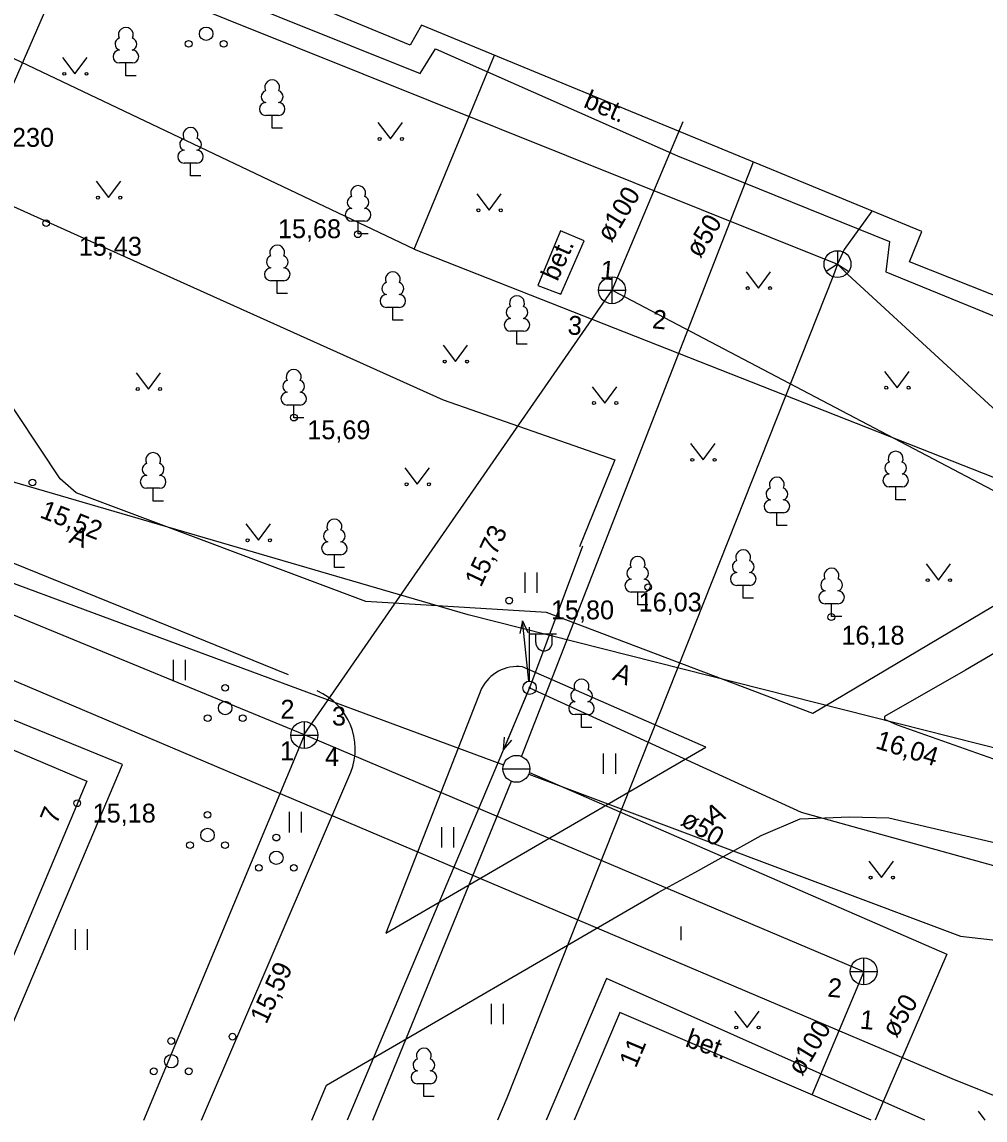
# Model space of a CAD drawing. Extents: x 713497 to 713863, y 6590062 to 6590327.
# Drawn here: x 713532.52 to 713568.28, y 6590062.3 to 6590103.1 of the extents above; entities that cross this region are included whole.
import ezdxf

# ---------------------------------------------------------------- set-up
doc = ezdxf.new("R2010")
doc.units = 0
for name, color, linetype in [('HALJASTUS', 7, 'Continuous'), ('HOONE', 7, 'Continuous'), ('HOONEDET', 7, 'Continuous'), ('KKAEV', 7, 'Continuous'), ('KORGUS', 7, 'Continuous'), ('KTRASS', 7, 'Continuous'), ('MPKAABEL', 7, 'Continuous'), ('MPOHULIIN', 7, 'Continuous'), ('POST', 7, 'Continuous'), ('PUU', 7, 'Continuous'), ('SIKAEV', 7, 'Continuous'), ('SITRASS', 7, 'Continuous'), ('TEE', 7, 'Continuous'), ('TORU NR', 7, 'Continuous'), ('VKAEV', 7, 'Continuous'), ('VTRASS', 7, 'Continuous'), ('Слой 1', 7, 'Continuous')]:
    doc.layers.add(name, color=color, linetype=linetype)

msp = doc.modelspace()

# ---------------------------------------------------------------- linework, layer by layer
at = {"layer": 'HALJASTUS'}
for p, q in [((713534.027, 6590101.777), (713534.49, 6590101.17)), ((713534.49, 6590101.17), (713534.936, 6590101.777)), ((713545.737, 6590099.357), (713546.2, 6590098.75)), ((713546.2, 6590098.75), (713546.646, 6590099.357)), ((713535.277, 6590097.177), (713535.74, 6590096.57)), ((713535.74, 6590096.57), (713536.186, 6590097.177)), ((713549.407, 6590096.707), (713549.87, 6590096.1)), ((713549.87, 6590096.1), (713550.316, 6590096.707)), ((713559.407, 6590093.817), (713559.87, 6590093.21)), ((713559.87, 6590093.21), (713560.316, 6590093.817)), ((713548.157, 6590091.087), (713548.62, 6590090.48)), ((713548.62, 6590090.48), (713549.066, 6590091.087)), ((713536.757, 6590090.067), (713537.22, 6590089.46)), ((713537.22, 6590089.46), (713537.666, 6590090.067)), ((713564.547, 6590090.117), (713565.01, 6590089.51)), ((713565.01, 6590089.51), (713565.456, 6590090.117)), ((713553.697, 6590089.547), (713554.16, 6590088.94)), ((713554.16, 6590088.94), (713554.606, 6590089.547)), ((713557.347, 6590087.437), (713557.81, 6590086.83)), ((713557.81, 6590086.83), (713558.256, 6590087.437)), ((713546.737, 6590086.527), (713547.2, 6590085.92)), ((713547.2, 6590085.92), (713547.646, 6590086.527)), ((713540.837, 6590084.447), (713541.3, 6590083.84)), ((713541.3, 6590083.84), (713541.746, 6590084.447)), ((713566.087, 6590082.967), (713566.55, 6590082.36)), ((713566.55, 6590082.36), (713566.996, 6590082.967)), ((713551.188, 6590082.646), (713551.188, 6590081.885)), ((713551.643, 6590082.646), (713551.643, 6590081.885)), ((713538.129, 6590079.401), (713538.129, 6590078.64)), ((713538.584, 6590079.401), (713538.584, 6590078.64)), ((713554.104, 6590075.921), (713554.104, 6590075.16)), ((713554.559, 6590075.921), (713554.559, 6590075.16)), ((713542.436, 6590073.751), (713542.436, 6590072.99)), ((713542.891, 6590073.751), (713542.891, 6590072.99)), ((713548.093, 6590073.185), (713548.093, 6590072.424)), ((713548.548, 6590073.185), (713548.548, 6590072.424)), ((713563.967, 6590071.917), (713564.43, 6590071.31)), ((713564.43, 6590071.31), (713564.876, 6590071.917)), ((713534.493, 6590069.389), (713534.493, 6590068.628)), ((713534.948, 6590069.389), (713534.948, 6590068.628)), ((713556.98, 6590069.49), (713556.98, 6590068.979)), ((713549.937, 6590066.62), (713549.937, 6590065.859)), ((713550.392, 6590066.62), (713550.392, 6590065.859)), ((713558.977, 6590066.347), (713559.44, 6590065.74)), ((713559.44, 6590065.74), (713559.886, 6590066.347)), ((713568.017, 6590062.627), (713568.264, 6590062.302))]:
    msp.add_line(p, q, dxfattribs=at)
for centre, radius in [((713539.36, 6590102.66), 0.25), ((713538.71, 6590102.285), 0.125), ((713540.01, 6590102.285), 0.125), ((713534.089, 6590101.17), 0.055), ((713534.918, 6590101.17), 0.055), ((713545.799, 6590098.75), 0.055), ((713546.628, 6590098.75), 0.055), ((713535.339, 6590096.57), 0.055), ((713536.168, 6590096.57), 0.055), ((713549.469, 6590096.1), 0.055), ((713550.298, 6590096.1), 0.055), ((713559.469, 6590093.21), 0.055), ((713560.298, 6590093.21), 0.055), ((713548.219, 6590090.48), 0.055), ((713549.048, 6590090.48), 0.055), ((713536.819, 6590089.46), 0.055), ((713537.648, 6590089.46), 0.055), ((713564.609, 6590089.51), 0.055), ((713565.438, 6590089.51), 0.055), ((713553.759, 6590088.94), 0.055), ((713554.588, 6590088.94), 0.055), ((713557.409, 6590086.83), 0.055), ((713558.238, 6590086.83), 0.055), ((713546.799, 6590085.92), 0.055), ((713547.628, 6590085.92), 0.055), ((713540.899, 6590083.84), 0.055), ((713541.728, 6590083.84), 0.055), ((713566.149, 6590082.36), 0.055), ((713566.978, 6590082.36), 0.055), ((713540.067, 6590078.359), 0.125), ((713540.067, 6590077.609), 0.25), ((713539.417, 6590077.234), 0.125), ((713540.717, 6590077.234), 0.125), ((713539.41, 6590073.64), 0.125), ((713539.41, 6590072.89), 0.25), ((713541.965, 6590072.795), 0.125), ((713538.76, 6590072.515), 0.125), ((713540.06, 6590072.515), 0.125), ((713541.965, 6590072.045), 0.25), ((713541.315, 6590071.67), 0.125), ((713542.615, 6590071.67), 0.125), ((713564.029, 6590071.31), 0.055), ((713564.858, 6590071.31), 0.055), ((713559.039, 6590065.74), 0.055), ((713559.868, 6590065.74), 0.055), ((713538.064, 6590065.238), 0.125), ((713538.064, 6590064.488), 0.25), ((713537.414, 6590064.113), 0.125), ((713538.714, 6590064.113), 0.125)]:
    msp.add_circle(centre, radius, dxfattribs=at)
at = {"layer": 'HOONE'}
for points in [[(713552.9, 6590115.72), (713571.71, 6590107.92), (713572.3, 6590109.25), (713581.6, 6590105.56), (713575.3, 6590090.29), (713565.47, 6590094.19), (713565.93, 6590095.31), (713547.36, 6590102.98), (713546.93, 6590102.24), (713537.6, 6590106.1), (713544.02, 6590121.09), (713553.39, 6590117.16), (713552.9, 6590115.72)], [(713519.48, 6590081.443), (713534.925, 6590074.886)], [(713534.925, 6590074.886), (713529.622, 6590062.302)], [(713564.046, 6590062.302), (713554.721, 6590066.299), (713553.029, 6590062.302)]]:
    msp.add_lwpolyline(points, dxfattribs=at)
at = {"layer": 'HOONEDET'}
for points in [[(713553.39, 6590117.16), (713553.61, 6590117.89), (713543.62, 6590122.07), (713536.63, 6590105.51), (713536.75, 6590105.43), (713547.31, 6590101.18), (713547.87, 6590102.1), (713556.86, 6590098.12), (713564.73, 6590094.94), (713564.59, 6590093.81), (713575.88, 6590089.2)], [(713551.67, 6590093.31), (713552.53, 6590092.98), (713553.39, 6590094.97), (713552.52, 6590095.34), (713551.67, 6590093.31)], [(713530.649, 6590062.302), (713536.256, 6590075.51), (713519.161, 6590082.484)], [(713566.036, 6590062.302), (713554.221, 6590067.556), (713551.985, 6590062.302)]]:
    msp.add_lwpolyline(points, dxfattribs=at)
at = {"layer": 'KKAEV'}
for p, q in [((713554.429, 6590092.631), (713554.429, 6590093.631)), ((713553.929, 6590093.131), (713554.929, 6590093.131)), ((713543.006, 6590076.103), (713543.006, 6590077.103)), ((713542.506, 6590076.603), (713543.506, 6590076.603)), ((713563.775, 6590067.324), (713563.775, 6590068.324)), ((713563.275, 6590067.824), (713564.275, 6590067.824))]:
    msp.add_line(p, q, dxfattribs=at)
for centre in [(713554.429, 6590093.131), (713543.006, 6590076.603), (713563.775, 6590067.824)]:
    msp.add_circle(centre, 0.5, dxfattribs=at)
at = {"layer": 'KORGUS'}
for centre in [(713533.42, 6590095.62), (713544.99, 6590095.21), (713542.62, 6590088.4), (713532.91, 6590085.99), (713555.77, 6590082.1), (713550.61, 6590081.6), (713562.57, 6590080.99), (713534.57, 6590074.07), (713540.34, 6590065.4)]:
    msp.add_circle(centre, 0.125, dxfattribs=at)
at = {"layer": 'KTRASS'}
msp.add_line((713537.042, 6590062.302), (713543.006, 6590076.603), dxfattribs=at)
for points in [[(713554.429, 6590093.131), (713557.074, 6590099.394)], [(713564.08, 6590096.07), (713563.05, 6590094.65), (713562.8, 6590094.1)], [(713542.997, 6590076.628), (713554.429, 6590093.131)], [(713554.429, 6590093.131), (713576.343, 6590081.614)], [(713529.55, 6590082.156), (713542.997, 6590076.628)], [(713542.997, 6590076.628), (713563.775, 6590067.824)], [(713563.775, 6590067.824), (713561.843, 6590063.223)]]:
    msp.add_lwpolyline(points, dxfattribs=at)
at = {"layer": 'MPKAABEL'}
for points in [[(713547.08, 6590094.66), (713531.975, 6590101.853), (713524.296, 6590105.519), (713512.967, 6590110.257), (713510.774, 6590110.16), (713509.074, 6590110.777), (713501.28, 6590114.132), (713501.453, 6590114.618)], [(713547.08, 6590094.66), (713550.07, 6590101.86)], [(713523.601, 6590099.894), (713531.341, 6590096.625), (713548.16, 6590089.06), (713554.53, 6590086.83), (713553.22, 6590083.602)], [(713547.08, 6590094.66), (713569.78, 6590085.72), (713579.83, 6590081.77)], [(713553.333, 6590083.624), (713551.368, 6590078.361), (713544.595, 6590062.302)], [(713551.368, 6590078.361), (713561.45, 6590073.74), (713579.7, 6590068.67), (713580.06, 6590068.7)]]:
    msp.add_lwpolyline(points, dxfattribs=at)
at = {"layer": 'MPOHULIIN'}
for p, q in [((713551.104, 6590080.847), (713551.003, 6590080.383)), ((713551.104, 6590080.847), (713551.3, 6590080.414)), ((713551.342, 6590078.61), (713551.104, 6590080.847)), ((713551.271, 6590078.131), (713550.397, 6590076.058)), ((713550.397, 6590076.058), (713550.435, 6590076.532)), ((713550.397, 6590076.058), (713550.71, 6590076.415))]:
    msp.add_line(p, q, dxfattribs=at)
at = {"layer": 'POST'}
for p, q in [((713551.368, 6590078.611), (713551.368, 6590080.611)), ((713551.368, 6590080.361), (713552.368, 6590080.361)), ((713551.595, 6590080.04), (713551.595, 6590080.361)), ((713552.208, 6590080.04), (713552.208, 6590080.361))]:
    msp.add_line(p, q, dxfattribs=at)
for radius in [0.25, 0.0234]:
    msp.add_circle((713551.368, 6590078.361), radius, dxfattribs=at)
msp.add_arc((713551.901, 6590080.04), 0.306, 180, 0, dxfattribs=at)
at = {"layer": 'PUU'}
for p, q in [((713536.62, 6590101.575), (713536.14, 6590101.575)), ((713536.38, 6590101.1), (713536.38, 6590101.575)), ((713536.76, 6590101.1), (713536.38, 6590101.1)), ((713542.05, 6590099.625), (713541.57, 6590099.625)), ((713541.81, 6590099.15), (713541.81, 6590099.625)), ((713542.19, 6590099.15), (713541.81, 6590099.15)), ((713539.02, 6590097.855), (713538.54, 6590097.855)), ((713538.78, 6590097.38), (713538.78, 6590097.855)), ((713539.16, 6590097.38), (713538.78, 6590097.38)), ((713545.24, 6590095.695), (713544.76, 6590095.695)), ((713545, 6590095.22), (713545, 6590095.695)), ((713545.38, 6590095.22), (713545, 6590095.22)), ((713542.24, 6590093.485), (713541.76, 6590093.485)), ((713542, 6590093.01), (713542, 6590093.485)), ((713542.38, 6590093.01), (713542, 6590093.01)), ((713546.53, 6590092.495), (713546.05, 6590092.495)), ((713546.29, 6590092.02), (713546.29, 6590092.495)), ((713546.67, 6590092.02), (713546.29, 6590092.02)), ((713551.14, 6590091.605), (713550.66, 6590091.605)), ((713550.9, 6590091.13), (713550.9, 6590091.605)), ((713551.28, 6590091.13), (713550.9, 6590091.13)), ((713542.85, 6590088.865), (713542.37, 6590088.865)), ((713542.61, 6590088.39), (713542.61, 6590088.865)), ((713542.99, 6590088.39), (713542.61, 6590088.39)), ((713537.63, 6590085.775), (713537.15, 6590085.775)), ((713537.39, 6590085.3), (713537.39, 6590085.775)), ((713565.2, 6590085.825), (713564.72, 6590085.825)), ((713564.96, 6590085.35), (713564.96, 6590085.825)), ((713537.77, 6590085.3), (713537.39, 6590085.3)), ((713565.34, 6590085.35), (713564.96, 6590085.35)), ((713560.79, 6590084.865), (713560.31, 6590084.865)), ((713560.55, 6590084.39), (713560.55, 6590084.865)), ((713560.93, 6590084.39), (713560.55, 6590084.39)), ((713544.36, 6590083.305), (713543.88, 6590083.305)), ((713544.12, 6590082.83), (713544.12, 6590083.305)), ((713544.5, 6590082.83), (713544.12, 6590082.83)), ((713559.54, 6590082.165), (713559.06, 6590082.165)), ((713559.3, 6590081.69), (713559.3, 6590082.165)), ((713555.621, 6590081.918), (713555.141, 6590081.918)), ((713555.381, 6590081.443), (713555.381, 6590081.918)), ((713559.68, 6590081.69), (713559.3, 6590081.69)), ((713555.761, 6590081.443), (713555.381, 6590081.443)), ((713562.82, 6590081.485), (713562.34, 6590081.485)), ((713562.58, 6590081.01), (713562.58, 6590081.485)), ((713562.96, 6590081.01), (713562.58, 6590081.01)), ((713553.536, 6590077.365), (713553.056, 6590077.365)), ((713553.296, 6590076.89), (713553.296, 6590077.365)), ((713553.676, 6590076.89), (713553.296, 6590076.89)), ((713547.684, 6590063.651), (713547.204, 6590063.651)), ((713547.444, 6590063.176), (713547.444, 6590063.651)), ((713547.824, 6590063.176), (713547.444, 6590063.176))]:
    msp.add_line(p, q, dxfattribs=at)
for centre, radius, start, end in [((713536.38, 6590102.62), 0.277, 332.5799, 207.4201), ((713536.21, 6590102.273), 0.233, 109.0217, 253.1415), ((713536.55, 6590102.273), 0.233, 286.8508, 70.9859), ((713536.143, 6590101.812), 0.238, 90.0016, 269.3953), ((713536.617, 6590101.812), 0.238, 270.6047, 89.9984), ((713541.81, 6590100.67), 0.277, 332.5799, 207.4201), ((713541.64, 6590100.323), 0.233, 109.0217, 253.1415), ((713541.98, 6590100.323), 0.233, 286.8508, 70.9859), ((713541.573, 6590099.862), 0.238, 90.0016, 269.3953), ((713542.047, 6590099.862), 0.238, 270.6047, 89.9984), ((713538.78, 6590098.9), 0.277, 332.5799, 207.4201), ((713538.61, 6590098.553), 0.233, 109.0217, 253.1415), ((713538.95, 6590098.553), 0.233, 286.8508, 70.9859), ((713538.543, 6590098.092), 0.238, 90.0016, 269.3953), ((713539.017, 6590098.092), 0.238, 270.6047, 89.9984), ((713545, 6590096.74), 0.277, 332.5799, 207.4201), ((713544.83, 6590096.393), 0.233, 109.0217, 253.1415), ((713545.17, 6590096.393), 0.233, 286.8508, 70.9859), ((713544.763, 6590095.932), 0.238, 90.0016, 269.3953), ((713545.237, 6590095.932), 0.238, 270.6047, 89.9984), ((713542, 6590094.53), 0.277, 332.5799, 207.4201), ((713541.83, 6590094.183), 0.233, 109.0217, 253.1415), ((713542.17, 6590094.183), 0.233, 286.8508, 70.9859), ((713541.763, 6590093.722), 0.238, 90.0016, 269.3953), ((713542.237, 6590093.722), 0.238, 270.6047, 89.9984), ((713546.29, 6590093.54), 0.277, 332.5799, 207.4201), ((713546.12, 6590093.193), 0.233, 109.0217, 253.1415), ((713546.46, 6590093.193), 0.233, 286.8508, 70.9859), ((713546.053, 6590092.732), 0.238, 90.0016, 269.3953), ((713546.527, 6590092.732), 0.238, 270.6047, 89.9984), ((713550.9, 6590092.65), 0.277, 332.5799, 207.4201), ((713550.73, 6590092.303), 0.233, 109.0217, 253.1415), ((713551.07, 6590092.303), 0.233, 286.8508, 70.9859), ((713550.663, 6590091.842), 0.238, 90.0016, 269.3953), ((713551.137, 6590091.842), 0.238, 270.6047, 89.9984), ((713542.61, 6590089.91), 0.277, 332.5799, 207.4201), ((713542.44, 6590089.563), 0.233, 109.0217, 253.1415), ((713542.78, 6590089.563), 0.233, 286.8508, 70.9859), ((713542.373, 6590089.102), 0.238, 90.0016, 269.3953), ((713542.847, 6590089.102), 0.238, 270.6047, 89.9984), ((713537.39, 6590086.82), 0.277, 332.5799, 207.4201), ((713564.96, 6590086.87), 0.277, 332.5799, 207.4201), ((713537.22, 6590086.473), 0.233, 109.0217, 253.1415), ((713537.56, 6590086.473), 0.233, 286.8508, 70.9859), ((713564.79, 6590086.523), 0.233, 109.0217, 253.1415), ((713565.13, 6590086.523), 0.233, 286.8508, 70.9859), ((713537.153, 6590086.012), 0.238, 90.0016, 269.3953), ((713537.627, 6590086.012), 0.238, 270.6047, 89.9984), ((713560.55, 6590085.91), 0.277, 332.5799, 207.4201), ((713564.723, 6590086.062), 0.238, 90.0016, 269.3953), ((713565.197, 6590086.062), 0.238, 270.6047, 89.9984), ((713560.38, 6590085.563), 0.233, 109.0217, 253.1415), ((713560.72, 6590085.563), 0.233, 286.8508, 70.9859), ((713560.313, 6590085.102), 0.238, 90.0016, 269.3953), ((713560.787, 6590085.102), 0.238, 270.6047, 89.9984), ((713544.12, 6590084.35), 0.277, 332.5799, 207.4201), ((713543.95, 6590084.003), 0.233, 109.0217, 253.1415), ((713544.29, 6590084.003), 0.233, 286.8508, 70.9859), ((713543.883, 6590083.542), 0.238, 90.0016, 269.3953), ((713544.357, 6590083.542), 0.238, 270.6047, 89.9984), ((713559.3, 6590083.21), 0.277, 332.5799, 207.4201), ((713555.381, 6590082.963), 0.277, 332.5799, 207.4201), ((713559.13, 6590082.863), 0.233, 109.0217, 253.1415), ((713559.47, 6590082.863), 0.233, 286.8508, 70.9859), ((713555.211, 6590082.616), 0.233, 109.0217, 253.1415), ((713555.551, 6590082.616), 0.233, 286.8508, 70.9859), ((713559.063, 6590082.402), 0.238, 90.0016, 269.3953), ((713559.537, 6590082.402), 0.238, 270.6047, 89.9984), ((713562.58, 6590082.53), 0.277, 332.5799, 207.4201), ((713555.144, 6590082.156), 0.238, 90.0016, 269.3953), ((713555.619, 6590082.156), 0.238, 270.6047, 89.9984), ((713562.41, 6590082.183), 0.233, 109.0217, 253.1415), ((713562.75, 6590082.183), 0.233, 286.8508, 70.9859), ((713562.343, 6590081.722), 0.238, 90.0016, 269.3953), ((713562.817, 6590081.722), 0.238, 270.6047, 89.9984), ((713553.296, 6590078.41), 0.277, 332.5799, 207.4201), ((713553.126, 6590078.063), 0.233, 109.0217, 253.1415), ((713553.466, 6590078.063), 0.233, 286.8508, 70.9859), ((713553.058, 6590077.602), 0.238, 90.0016, 269.3953), ((713553.533, 6590077.602), 0.238, 270.6047, 89.9984), ((713547.444, 6590064.696), 0.277, 332.5799, 207.4201), ((713547.274, 6590064.349), 0.233, 109.0217, 253.1415), ((713547.614, 6590064.349), 0.233, 286.8508, 70.9859), ((713547.206, 6590063.889), 0.238, 90.0016, 269.3953), ((713547.681, 6590063.889), 0.238, 270.6047, 89.9984)]:
    msp.add_arc(centre, radius, start, end, dxfattribs=at)
at = {"layer": 'SIKAEV'}
for p, q in [((713562.8, 6590094.6), (713562.8, 6590094.1)), ((713562.8, 6590094.1), (713562.385, 6590093.825)), ((713562.8, 6590094.1), (713563.215, 6590093.825))]:
    msp.add_line(p, q, dxfattribs=at)
msp.add_circle((713562.8, 6590094.1), 0.5, dxfattribs=at)
at = {"layer": 'SITRASS'}
for points in [[(713510.396, 6590116.353), (713512.37, 6590115.41), (713514.75, 6590113.57), (713524.96, 6590109.41), (713533.116, 6590106.09), (713533.111, 6590106.069), (713537.62, 6590104.22), (713562.8, 6590094.1)], [(713562.8, 6590094.1), (713562.65, 6590093.69), (713557.822, 6590081.518), (713550.52, 6590063.11), (713550.177, 6590062.302)], [(713562.8, 6590094.1), (713563.18, 6590093.71), (713583.91, 6590074.65), (713584.41, 6590074.66), (713599.94, 6590077.49), (713634.666, 6590084.052), (713650.229, 6590087.502)], [(713519.02, 6590084.22), (713530.144, 6590079.502), (713530.341, 6590079.419), (713556.815, 6590068.191), (713567.05, 6590063.85), (713570.898, 6590062.302)]]:
    msp.add_lwpolyline(points, dxfattribs=at)
at = {"layer": 'TEE'}
for p, q in [((713557.917, 6590076.152), (713551.102, 6590079.137)), ((713549.582, 6590078.33), (713546.031, 6590069.239)), ((713546.031, 6590069.239), (713557.917, 6590076.152))]:
    msp.add_line(p, q, dxfattribs=at)
for points in [[(713583.68, 6590106.09), (713587.4, 6590104.64), (713589.78, 6590103.58), (713589.96, 6590103.4), (713590.01, 6590103.08), (713590.01, 6590102.71), (713590.01, 6590102.34), (713585.33, 6590092.09), (713584.97, 6590091.18), (713584.97, 6590090.9), (713584.78, 6590090.76), (713584.05, 6590090.35), (713578.15, 6590087.01), (713571.27, 6590082.98), (713561.885, 6590077.404), (713551.992, 6590081.16), (713545.288, 6590081.565), (713534.534, 6590085.605), (713533.935, 6590086.13), (713529.929, 6590092.161), (713526.251, 6590097.247), (713509.421, 6590104.216), (713508.991, 6590106.523), (713515.019, 6590120.888)], [(713584.13, 6590086.64), (713582.73, 6590087.83), (713582.6, 6590087.87), (713580.29, 6590086.5), (713567.55, 6590079.02), (713564.54, 6590077.29), (713564.54, 6590077.2), (713565.02, 6590076.98), (713569.86, 6590075.27), (713574.62, 6590073.71), (713576.44, 6590073.44), (713578.74, 6590073.18), (713584.13, 6590086.64)], [(713542.421, 6590078.847), (713532.192, 6590082.989), (713528.263, 6590084.136), (713525.285, 6590084.466), (713522.922, 6590084.219), (713519.34, 6590082.903), (713510.537, 6590062.302)], [(713539.184, 6590062.302), (713544.733, 6590075.221)], [(713543.288, 6590062.302), (713543.828, 6590063.599), (713556.14, 6590070.759), (713557.508, 6590071.502), (713559.97, 6590072.87), (713561.41, 6590073.49), (713563.24, 6590073.57), (713564.71, 6590073.53), (713568.15, 6590072.72), (713573.67, 6590071.44), (713576.28, 6590070.81), (713577.44, 6590070.58), (713577.44, 6590070.54), (713577.37, 6590070.14), (713574.84, 6590064.2)]]:
    msp.add_lwpolyline(points, dxfattribs=at)
for centre, radius, start, end in [((713550.911, 6590077.663), 1.486, 82.6096, 153.3685), ((713542.541, 6590076.084), 2.356, 338.4979, 66.3399)]:
    msp.add_arc(centre, radius, start, end, dxfattribs=at)
at = {"layer": 'VKAEV'}
msp.add_line((713550.38, 6590075.35), (713551.38, 6590075.35), dxfattribs=at)
msp.add_circle((713550.88, 6590075.35), 0.5, dxfattribs=at)
at = {"layer": 'VTRASS'}
for points in [[(713559.67, 6590097.89), (713551.062, 6590075.816)], [(713525.426, 6590078.919), (713527.54, 6590083.97), (713550.403, 6590075.499)], [(713551.339, 6590075.154), (713567.37, 6590069.13), (713570.5, 6590068.77), (713573.62, 6590068.69), (713574.54, 6590068.18), (713600.374, 6590065.045)], [(713551.364, 6590075.211), (713566.86, 6590068.46), (713564.193, 6590062.302)], [(713545.554, 6590062.302), (713550.691, 6590074.887)]]:
    msp.add_lwpolyline(points, dxfattribs=at)
at = {"layer": 'Слой 1'}
msp.add_lwpolyline([(713526.78, 6590087.58), (713527.11, 6590089.1), (713547.08, 6590135.04), (713594.62, 6590115.14), (713578.96, 6590073.5), (713549.09, 6590081.07)], close=True, dxfattribs=at)

# ---------------------------------------------------------------- texts
at = {"layer": 'HOONE'}
for s, p in [('7', (713533.81, 6590073.261)), ('11', (713555.312, 6590064.204))]:
    msp.add_text(s, height=0.7, rotation=67.2463, dxfattribs=at).set_placement(p)
at = {"layer": 'KORGUS'}
for s, p in [('15,68', (713542.026, 6590095.065)), ('15,43', (713534.631, 6590094.415)), ('15,69', (713543.116, 6590087.595)), ('16,03', (713555.416, 6590081.195)), ('15,80', (713552.161, 6590080.905)), ('16,18', (713562.946, 6590079.965)), ('15,18', (713535.146, 6590073.355))]:
    msp.add_text(s, height=0.7, dxfattribs=at).set_placement(p)
for s, rotation, p in [('15,52', 338.2912, (713533.147, 6590084.703)), ('15,73', 64.8474, (713549.561, 6590082.066)), ('16,04', 342.9215, (713564.174, 6590076.125)), ('15,59', 64.8474, (713541.591, 6590065.837))]:
    msp.add_text(s, height=0.7, rotation=rotation, dxfattribs=at).set_placement(p)
at = {"layer": 'SIKAEV'}
msp.add_text('2230', height=0.7, dxfattribs=at).set_placement((713531.63, 6590098.46))
at = {"layer": 'TEE'}
for s, rotation, p in [('bet.', 336.9602, (713553.332, 6590099.948)), ('bet.', 65.8531, (713552.4, 6590093.432)), ('A', 338.2701, (713534.231, 6590083.773)), ('A', 337.8442, (713554.409, 6590078.672)), ('A', 26.9466, (713558.129, 6590073.235)), ('bet.', 340.5157, (713557.113, 6590065.053))]:
    msp.add_text(s, height=0.7, rotation=rotation, dxfattribs=at).set_placement(p)
at = {"layer": 'TORU NR'}
for s, rotation, p in [('ø100', 58.7707, (713554.402, 6590094.874)), ('ø50', 58.7707, (713557.701, 6590094.289)), ('1', 354.7103, (713553.971, 6590093.55)), ('2', 354.7103, (713555.901, 6590091.72)), ('3', 354.7103, (713552.761, 6590091.5)), ('ø50', 328.1394, (713556.931, 6590073.292)), ('2', 354.7103, (713562.411, 6590066.89)), ('ø50', 58.7707, (713564.981, 6590065.319)), ('1', 354.7103, (713563.611, 6590065.7)), ('ø100', 58.7707, (713561.482, 6590063.904))]:
    msp.add_text(s, height=0.7, rotation=rotation, dxfattribs=at).set_placement(p)
for s, p in [('2', (713542.118, 6590077.216)), ('3', (713544.03, 6590076.958)), ('1', (713542.103, 6590075.669)), ('4', (713543.772, 6590075.457))]:
    msp.add_text(s, height=0.7, dxfattribs=at).set_placement(p)

doc.saveas('drawing.dxf')
